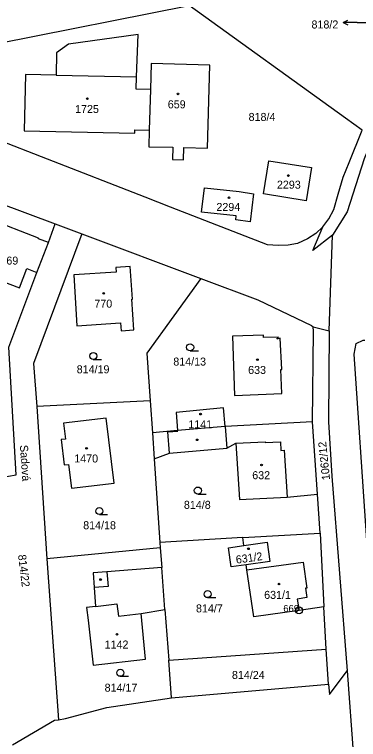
# Model space of a CAD drawing. Extents: x -680203 to -673936, y -1102717 to -1093650.
# Drawn here: x -678840.6 to -678767.6, y -1097849.9 to -1097696 of the extents above; entities that cross this region are included whole.
import ezdxf

# ---------------------------------------------------------------- set-up
doc = ezdxf.new("R2010")
doc.units = 0
for name, color, linetype in [('SOxx02xx_Koleje_param další_Popis10', 7, 'Continuous'), ('SOxx02xx_Staničení_Popis10', 7, 'Continuous'), ('SOxxxxxx_Koleje_hlavní_body_Popis10', 7, 'Continuous'), ('SOxxxxxx_Koleje_param další_Popis10', 7, 'Continuous'), ('SOxxxxxx_Osa_bod_P', 7, 'Continuous'), ('SOxxxxxx_Staničení_Popis10', 7, 'Continuous'), ('x_prac', 7, 'Continuous')]:
    doc.layers.add(name, color=color, linetype=linetype)

msp = doc.modelspace()

# ---------------------------------------------------------------- linework, layer by layer
at = {"layer": 'SOxx02xx_Koleje_param další_Popis10'}
for radius in [0.75, 0.03]:
    msp.add_circle((-678780.19, -1097822.48), radius, dxfattribs=at)
at = {"layer": 'SOxx02xx_Staničení_Popis10'}
for p, q in [((-678770.83, -1097697.66), (-678769.83, -1097697.16)), ((-678767.83, -1097697.66), (-678770.83, -1097697.66)), ((-678770.83, -1097697.66), (-678769.83, -1097698.16)), ((-678767.83, -1097697.66), (-678765.76, -1097697.66))]:
    msp.add_line(p, q, dxfattribs=at)
at = {"layer": 'SOxxxxxx_Koleje_hlavní_body_Popis10'}
for p, q in [((-678803.3, -1097767.38), (-678801.55, -1097767.38)), ((-678823.86, -1097769.22), (-678822.11, -1097769.22)), ((-678801.67, -1097797.8), (-678799.92, -1097797.8)), ((-678822.58, -1097802.15), (-678820.83, -1097802.15)), ((-678799.6, -1097819.78), (-678797.85, -1097819.78)), ((-678818.13, -1097836.49), (-678816.38, -1097836.49))]:
    msp.add_line(p, q, dxfattribs=at)
for centre in [(-678803.3, -1097766.63), (-678823.86, -1097768.47), (-678801.67, -1097797.05), (-678822.58, -1097801.4), (-678799.6, -1097819.03), (-678818.13, -1097835.74)]:
    msp.add_circle(centre, 0.75, dxfattribs=at)
at = {"layer": 'SOxxxxxx_Koleje_param další_Popis10'}
for centre in [(-678825.12, -1097713.85), (-678805.88, -1097712.83), (-678782.45, -1097730.17), (-678795.05, -1097734.88), (-678821.66, -1097755.18), (-678789.01, -1097769.27), (-678801.09, -1097780.82), (-678801.8, -1097786.28), (-678825.3, -1097788.07), (-678788.14, -1097791.61), (-678790.92, -1097809.41), (-678822.33, -1097815.95), (-678784.43, -1097816.9), (-678818.85, -1097827.57)]:
    msp.add_circle(centre, 0.175, dxfattribs=at)
at = {"layer": 'SOxxxxxx_Staničení_Popis10'}
for p, q in [((-678831.74, -1097708.82), (-678814.72, -1097709.18)), ((-678808.05, -1097784.59), (-678805.95, -1097784.43)), ((-678807.7, -1097789.14), (-678808.05, -1097784.59)), ((-678805.95, -1097784.43), (-678805.96, -1097784.27)), ((-678795.89, -1097783.47), (-678795.52, -1097788.08)), ((-678793.59, -1097786.97), (-678787.39, -1097786.67)), ((-678787.39, -1097786.67), (-678787.38, -1097786.84)), ((-678787.38, -1097786.84), (-678784.13, -1097786.68)), ((-678784.13, -1097786.68), (-678784.04, -1097788.51)), ((-678784.04, -1097788.51), (-678783.35, -1097788.48)), ((-678783.35, -1097788.48), (-678782.67, -1097798.43)), ((-678791.26, -1097813.88), (-678779.34, -1097812.27)), ((-678779.34, -1097812.27), (-678778.52, -1097817.74)), ((-678820.96, -1097814.28), (-678820.74, -1097817.42)), ((-678820.74, -1097817.42), (-678823.69, -1097817.63)), ((-678778.52, -1097817.74), (-678778.84, -1097817.79)), ((-678778.84, -1097817.79), (-678778.54, -1097819.78)), ((-678778.54, -1097819.78), (-678780.55, -1097820.08)), ((-678780.55, -1097820.08), (-678780.19, -1097822.48)), ((-678823.41, -1097821.64), (-678818.85, -1097821.11)), ((-678818.85, -1097821.11), (-678818.55, -1097823.74)), ((-678818.55, -1097823.74), (-678813.72, -1097823.17))]:
    msp.add_line(p, q, dxfattribs=at)
at = {"layer": 'x_prac'}
for p, q in [((-678811.75, -1097711.91), (-678812, -1097720.52)), ((-678769.57, -1097727.38), (-678766.8, -1097720.51)), ((-678833.39, -1097744.41), (-678831.99, -1097740.43)), ((-678831.99, -1097740.43), (-678826.27, -1097742.57)), ((-678826.27, -1097742.57), (-678801.03, -1097752.01)), ((-678773.77, -1097763.1), (-678773.1, -1097742.8)), ((-678835.83, -1097750.74), (-678833.39, -1097744.41)), ((-678841.78, -1097766.58), (-678835.83, -1097750.74)), ((-678777.22, -1097762.32), (-678773.77, -1097763.1)), ((-678811.79, -1097777.99), (-678835.86, -1097779.17)), ((-678811.79, -1097777.99), (-678811.33, -1097784.77)), ((-678835.86, -1097779.17), (-678833.73, -1097811.56)), ((-678777.35, -1097782.49), (-678795.89, -1097783.47)), ((-678776.28, -1097797.82), (-678777.35, -1097782.49)), ((-678805.96, -1097784.27), (-678811.33, -1097784.77)), ((-678795.89, -1097783.47), (-678805.96, -1097784.27)), ((-678811.33, -1097784.77), (-678810.94, -1097790.34)), ((-678810.94, -1097790.34), (-678809.72, -1097808.05)), ((-678775.71, -1097806.09), (-678776.28, -1097797.82)), ((-678792.15, -1097807.04), (-678775.71, -1097806.09)), ((-678775.71, -1097806.09), (-678774.89, -1097821.72)), ((-678792.15, -1097807.04), (-678809.72, -1097808.05)), ((-678791.93, -1097808.74), (-678792.15, -1097807.04)), ((-678809.64, -1097809.21), (-678833.73, -1097811.56)), ((-678809.72, -1097808.05), (-678809.64, -1097809.21)), ((-678809.64, -1097809.21), (-678809.33, -1097813.4)), ((-678833.73, -1097811.56), (-678831.23, -1097845.71)), ((-678808.66, -1097822.31), (-678809.33, -1097813.4)), ((-678808.66, -1097822.31), (-678807.86, -1097833.03)), ((-678774.41, -1097830.69), (-678774.89, -1097821.72)), ((-678807.86, -1097833.03), (-678774.41, -1097830.69)), ((-678773.91, -1097838.17), (-678774.41, -1097830.69)), ((-678807.27, -1097841.04), (-678807.86, -1097833.03)), ((-678770, -1097835.3), (-678768.49, -1097855.38)), ((-678807.27, -1097841.04), (-678773.91, -1097838.17))]:
    msp.add_line(p, q, dxfattribs=at)
for points in [[(-678744.42, -1097684.98), (-678759.13, -1097709.01), (-678766.39, -1097726.6), (-678769.96, -1097737.86), (-678773.1, -1097742.8)], [(-678848.11, -1097721.64), (-678844.27, -1097702.16), (-678803.48, -1097694.06)], [(-678766.8, -1097720.51), (-678770.29, -1097717.98), (-678803.48, -1097694.06)], [(-678811.75, -1097711.91), (-678814.79, -1097711.83), (-678814.72, -1097709.18), (-678814.32, -1097700.23), (-678829.14, -1097702.27), (-678831.65, -1097704.13), (-678831.74, -1097708.82), (-678838.23, -1097708.68), (-678838.52, -1097720.65), (-678815.05, -1097721.16), (-678815.03, -1097720.44), (-678812, -1097720.52)], [(-678812, -1097720.52), (-678812.07, -1097724.05), (-678807, -1097724.16), (-678807.07, -1097726.74), (-678804.74, -1097726.8), (-678804.67, -1097724.22), (-678799.62, -1097724.37), (-678799.11, -1097706.7), (-678811.61, -1097706.4), (-678811.75, -1097711.91)], [(-678775.12, -1097741.06), (-678776.65, -1097742.45), (-678778.42, -1097743.57), (-678780.53, -1097744.58), (-678782.51, -1097744.93), (-678784.59, -1097745), (-678786.89, -1097744.86), (-678807.48, -1097736.85), (-678812.88, -1097734.75), (-678833.6, -1097726.69), (-678844.94, -1097722.27)], [(-678777.51, -1097728.48), (-678778.65, -1097735.51), (-678787.72, -1097734.08), (-678786.59, -1097727.03), (-678777.51, -1097728.48)], [(-678775.12, -1097741.06), (-678773.85, -1097739.35), (-678772.82, -1097737.39), (-678771.9, -1097734.11), (-678770.83, -1097730.52), (-678769.57, -1097727.38)], [(-678856.66, -1097732.29), (-678850.78, -1097733.43), (-678831.99, -1097740.43)], [(-678792.89, -1097733.54), (-678789.85, -1097734.02), (-678790.53, -1097740.02), (-678793.57, -1097739.58), (-678793.5, -1097738.73), (-678800.88, -1097737.94), (-678800.27, -1097732.79), (-678792.89, -1097733.54)], [(-678833.39, -1097744.41), (-678835.53, -1097743.59), (-678835.47, -1097743.43), (-678846.13, -1097739.35), (-678850.22, -1097749.99), (-678839.52, -1097754), (-678837.95, -1097749.92), (-678835.83, -1097750.74)], [(-678773.1, -1097742.8), (-678777.25, -1097746.09), (-678775.12, -1097741.06)], [(-678826.27, -1097742.57), (-678836.56, -1097770.09), (-678835.86, -1097779.17)], [(-678828.03, -1097751.27), (-678827.39, -1097762.09), (-678818.08, -1097761.46), (-678817.97, -1097763.11), (-678815.24, -1097762.92), (-678815.67, -1097756.44), (-678815.57, -1097756.43), (-678816.02, -1097749.51), (-678819.1, -1097749.7), (-678819.03, -1097750.7), (-678828.03, -1097751.27)], [(-678801.03, -1097752.01), (-678812.49, -1097767.91), (-678811.79, -1097777.99)], [(-678801.03, -1097752.01), (-678788.92, -1097756.53), (-678777.53, -1097761.97), (-678777.22, -1097762.32)], [(-678777.35, -1097782.49), (-678777.09, -1097763.19), (-678777.22, -1097762.32)], [(-678773.77, -1097763.1), (-678773.96, -1097782.45), (-678773.23, -1097794.02), (-678770, -1097835.3)], [(-678784.17, -1097764.72), (-678784.88, -1097764.87), (-678784.53, -1097764.46), (-678787.72, -1097764.57), (-678787.73, -1097764.04), (-678794.31, -1097764.26), (-678793.88, -1097776.89), (-678783.84, -1097776.43), (-678784.07, -1097771.34), (-678783.87, -1097771.33), (-678784.17, -1097764.72)], [(-678761.53, -1097847.87), (-678762.26, -1097847.28), (-678763.24, -1097845.06), (-678768.49, -1097768.06), (-678768.03, -1097765.85), (-678766.59, -1097765.13), (-678766.22, -1097765.13)], [(-678845.23, -1097794.57), (-678840.26, -1097793.69), (-678841.78, -1097766.58)], [(-678795.89, -1097783.47), (-678796.2, -1097779.48), (-678806.26, -1097780.49), (-678805.96, -1097784.27)], [(-678830.71, -1097786.23), (-678830.07, -1097791.61), (-678829.1, -1097791.55), (-678828.47, -1097796.56), (-678819.46, -1097795.46), (-678821.12, -1097781.67), (-678830.2, -1097782.76), (-678829.76, -1097786.14), (-678830.71, -1097786.23)], [(-678810.94, -1097790.34), (-678807.7, -1097789.14), (-678795.52, -1097788.08), (-678793.59, -1097786.97), (-678792.83, -1097798.96), (-678782.67, -1097798.43), (-678776.28, -1097797.82)], [(-678791.4, -1097812.79), (-678794.61, -1097813.24), (-678795.18, -1097809.21), (-678791.93, -1097808.74)], [(-678791.93, -1097808.74), (-678786.95, -1097808.03), (-678786.4, -1097812.08), (-678791.4, -1097812.79)], [(-678809.33, -1097813.4), (-678820.96, -1097814.28), (-678823.92, -1097814.49), (-678823.69, -1097817.63), (-678823.41, -1097821.64), (-678825.29, -1097821.87), (-678824.97, -1097824.56), (-678823.86, -1097834.14), (-678812.77, -1097832.88), (-678813.72, -1097823.17), (-678808.66, -1097822.31)], [(-678774.89, -1097821.72), (-678780.19, -1097822.48), (-678789.78, -1097823.86), (-678791.26, -1097813.88), (-678791.4, -1097812.79)], [(-678773.91, -1097838.17), (-678773.72, -1097840.34), (-678770, -1097835.3)], [(-678831.23, -1097845.71), (-678829.77, -1097845.42), (-678821.02, -1097843.12), (-678807.27, -1097841.04)], [(-678840.99, -1097851.02), (-678832.09, -1097845.78), (-678831.23, -1097845.71)]]:
    msp.add_lwpolyline(points, dxfattribs=at)

# ---------------------------------------------------------------- texts
at = {"layer": 'SOxx02xx_Koleje_param další_Popis10'}
msp.add_text('669', height=1.5, dxfattribs=at).set_placement((-678783.53, -1097822.85))
at = {"layer": 'SOxx02xx_Staničení_Popis10'}
msp.add_text('Sadová', height=1.7, rotation=274, dxfattribs=at).set_placement((-678839.45, -1097787.42))
at = {"layer": 'SOxxxxxx_Osa_bod_P'}
for s, p in [('818/2', (-678777.54, -1097698.94)), ('1725', (-678827.73, -1097716.88)), ('659', (-678808.05, -1097715.89)), ('818/4', (-678790.89, -1097718.57)), ('2293', (-678784.88, -1097732.95)), ('2294', (-678797.73, -1097737.68)), ('769', (-678843.59, -1097749.07)), ('770', (-678823.64, -1097758.21)), ('814/13', (-678806.88, -1097770.51)), ('814/19', (-678827.39, -1097772.15)), ('633', (-678790.99, -1097772.29)), ('1141', (-678803.7, -1097783.84)), ('1470', (-678827.91, -1097791.09)), ('632', (-678790.12, -1097794.64)), ('814/8', (-678804.63, -1097800.93)), ('814/18', (-678826.01, -1097805.26)), ('631/1', (-678787.59, -1097820.05)), ('814/7', (-678802.06, -1097822.92)), ('1142', (-678821.46, -1097830.59)), ('814/24', (-678794.43, -1097837.05)), ('814/17', (-678821.46, -1097839.75))]:
    msp.add_text(s, height=1.7, dxfattribs=at).set_placement(p)
for s, rotation, p in [('1062/12', 96, (-678773.59, -1097794.74)), ('814/22', 277, (-678839.85, -1097810.73)), ('631/2', 8, (-678793.48, -1097812.58))]:
    msp.add_text(s, height=1.7, rotation=rotation, dxfattribs=at).set_placement(p)

doc.saveas('drawing.dxf')
